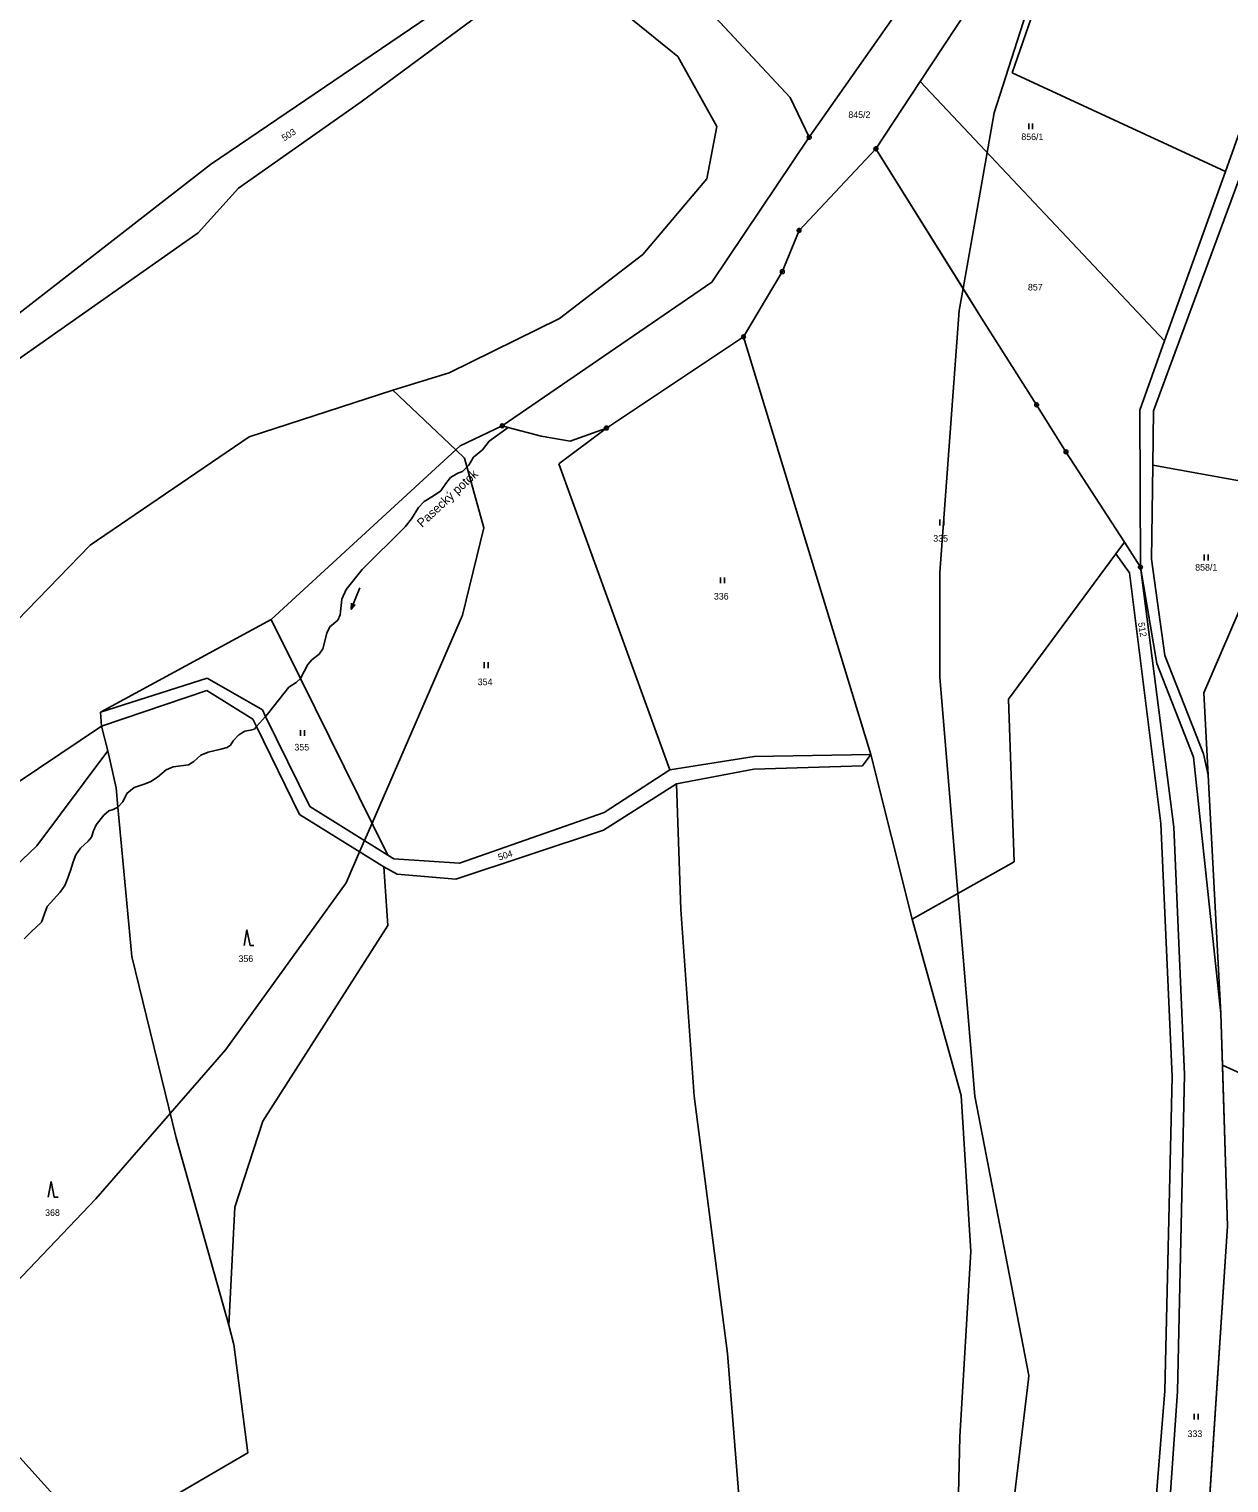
# Model space of a CAD drawing. Extents: x -547623 to -538651, y -1096714 to -1086522.
# Drawn here: x -543092.7 to -542783.5, y -1094026.7 to -1093651.9 of the extents above; entities that cross this region are included whole.
import ezdxf

# ---------------------------------------------------------------- set-up
doc = ezdxf.new("R2010")
doc.units = 0
for name, color, linetype in [('podzemní_provozovana', 7, 'Continuous'), ('Vrstva 1', 7, 'Continuous'), ('Vrstva 25', 7, 'Continuous'), ('Vrstva 33', 7, 'Continuous'), ('Vrstva 41', 7, 'Continuous'), ('Vrstva 50', 7, 'Continuous'), ('Vrstva 52', 7, 'Continuous'), ('Vrstva 83', 7, 'Continuous'), ('Vrstva 86', 7, 'Continuous')]:
    doc.layers.add(name, color=color, linetype=linetype)

msp = doc.modelspace()

# ---------------------------------------------------------------- linework, layer by layer
at = {"layer": 'Vrstva 1'}
for points in [[(-542891.64, -1093679.82), (-542833.61, -1093597)], [(-542863.04, -1093665.46), (-542831.92, -1093618.27)], [(-542824.34, -1093619.91), (-542839.36, -1093663.17)], [(-542974.88, -1093638.52), (-543046.02, -1093686.84)], [(-543007.1, -1093670.65), (-542969.79, -1093643)], [(-542784.38, -1093688.6), (-542771.78, -1093653.41)], [(-542839.36, -1093663.17), (-542784.38, -1093688.6)], [(-542802.93, -1093750.38), (-542770.33, -1093662.21)], [(-542874.46, -1093682.77), (-542863.04, -1093665.46)], [(-542863.04, -1093665.46), (-542800.03, -1093732.31)], [(-543038.73, -1093692.9), (-543007.1, -1093670.65)], [(-543046.02, -1093686.84), (-543129.39, -1093751.66)], [(-542800.03, -1093732.31), (-542784.38, -1093688.6)], [(-543049.17, -1093704.46), (-543038.73, -1093692.9)], [(-543131.71, -1093762.44), (-543049.17, -1093704.46)], [(-542875.74, -1093838.97), (-542908.6, -1093731.26)], [(-542806.43, -1093750.17), (-542800.03, -1093732.31)], [(-542806.28, -1093790.65), (-542806.43, -1093750.17)], [(-542803.1, -1093764.31), (-542802.93, -1093750.38)], [(-542970.77, -1093754.21), (-542981.59, -1093759.38)], [(-542956.16, -1093763.99), (-542943.92, -1093754.77)], [(-542981.59, -1093759.38), (-543030.32, -1093804.17)], [(-542927.6, -1093842.91), (-542956.16, -1093763.99)], [(-542803.4, -1093788.6), (-542803.1, -1093764.31)], [(-542767.42, -1093770.75), (-542803.1, -1093764.31)], [(-542789.89, -1093823), (-542767.42, -1093770.75)], [(-542810.42, -1093784.23), (-542812.61, -1093787.22)], [(-542812.61, -1093787.22), (-542840.26, -1093824.66)], [(-542809.11, -1093792.07), (-542812.61, -1093787.22)], [(-542799.94, -1093813.4), (-542803.4, -1093788.6)], [(-542801.05, -1093856.77), (-542809.11, -1093792.07)], [(-542797.64, -1093857.68), (-542806.28, -1093790.65)], [(-543030.32, -1093804.17), (-543074.36, -1093828.02)], [(-543030.32, -1093804.17), (-543022.79, -1093819.37)], [(-542799.94, -1093813.4), (-542790.02, -1093838.76)], [(-543074.36, -1093828.02), (-543046.8, -1093819.27)], [(-543032.59, -1093827.45), (-543046.8, -1093819.27)], [(-543022.79, -1093819.37), (-543000.25, -1093864.91)], [(-543074.12, -1093831.6), (-543046.91, -1093822.48)], [(-543046.91, -1093822.48), (-543035.03, -1093829.81)], [(-542840.26, -1093824.66), (-542838.79, -1093866.61)], [(-542788.77, -1093844.23), (-542789.89, -1093823)], [(-543074.36, -1093828.02), (-543074.12, -1093831.6)], [(-543035.03, -1093829.81), (-543034.09, -1093831.74)], [(-543031.78, -1093829.11), (-543032.59, -1093827.45)], [(-543020.38, -1093852.38), (-543031.78, -1093829.11)], [(-543074.12, -1093831.6), (-543106.67, -1093853.47)], [(-543072.44, -1093837.99), (-543074.12, -1093831.6)], [(-543034.09, -1093831.74), (-543023, -1093854.45)], [(-543072.44, -1093837.99), (-543090.78, -1093862.46)], [(-543070.33, -1093847.51), (-543072.44, -1093837.99)], [(-542905.81, -1093839.46), (-542927.6, -1093842.91)], [(-542875.74, -1093838.97), (-542905.81, -1093839.46)], [(-542875.74, -1093838.97), (-542877.9, -1093841.88)], [(-542865.11, -1093881.4), (-542875.74, -1093838.97)], [(-542790.02, -1093838.76), (-542788.77, -1093844.23)], [(-542927.6, -1093842.91), (-542944.49, -1093853.91)], [(-542905.93, -1093842.72), (-542925.9, -1093846.48)], [(-542877.9, -1093841.88), (-542905.93, -1093842.72)], [(-542785.54, -1093905.67), (-542788.77, -1093844.23)], [(-543069.87, -1093852.49), (-543070.33, -1093847.51)], [(-542925.9, -1093846.48), (-542944.66, -1093858.49)], [(-542925.9, -1093846.48), (-542924.71, -1093878.86)], [(-543000.25, -1093864.91), (-543020.38, -1093852.38)], [(-543066.27, -1093891.05), (-543069.87, -1093852.49)], [(-543023, -1093854.45), (-543001.34, -1093867.93)], [(-542944.49, -1093853.91), (-542981.79, -1093866.94)], [(-542944.66, -1093858.49), (-542982.78, -1093871.09)], [(-542798.05, -1093921.92), (-542801.05, -1093856.77)], [(-542794.93, -1093921.43), (-542797.64, -1093857.68)], [(-543090.78, -1093862.46), (-543143.33, -1093912.56)], [(-542998.69, -1093865.85), (-543000.25, -1093864.91)], [(-542981.79, -1093866.94), (-542998.69, -1093865.85)], [(-542838.79, -1093866.61), (-542865.11, -1093881.4)], [(-543001.34, -1093867.93), (-543000.28, -1093883.04)], [(-542997.89, -1093869.83), (-543001.34, -1093867.93)], [(-542982.78, -1093871.09), (-542997.89, -1093869.83)], [(-542924.71, -1093878.86), (-542921.28, -1093926.99)], [(-542865.11, -1093881.4), (-542852.51, -1093926.82)], [(-543000.28, -1093883.04), (-543032.51, -1093933.48)], [(-543054.86, -1093937.77), (-543066.27, -1093891.05)], [(-542777.59, -1093922.47), (-542785.12, -1093919)], [(-542799.99, -1094003.03), (-542798.05, -1093921.92)], [(-542796.68, -1094003.14), (-542794.93, -1093921.43)], [(-542921.28, -1093926.99), (-542912.67, -1093993.38)], [(-542852.51, -1093926.82), (-542849.96, -1093967.03)], [(-543032.51, -1093933.48), (-543039.7, -1093955.61)], [(-543041.23, -1093986.06), (-543054.86, -1093937.77)], [(-543039.7, -1093955.61), (-543041.23, -1093986.06)], [(-542849.96, -1093967.03), (-542852.82, -1094014.88)], [(-543041.23, -1093986.06), (-543039.97, -1093991.04)], [(-543039.97, -1093991.04), (-543036.39, -1094019.02)], [(-542912.67, -1093993.38), (-542909.37, -1094035.37)], [(-542803.72, -1094049.82), (-542799.99, -1094003.03)], [(-542799.98, -1094050.1), (-542796.68, -1094003.14)], [(-542852.82, -1094014.88), (-542854.04, -1094066.28)], [(-543036.39, -1094019.02), (-543086.68, -1094048.41)]]:
    msp.add_lwpolyline(points, dxfattribs=at)
at = {"layer": 'Vrstva 25'}
for p, q in [((-542835.06, -1093677.76), (-542835.06, -1093676.26)), ((-542834.06, -1093677.76), (-542834.06, -1093676.26)), ((-542857.98, -1093779.87), (-542857.98, -1093778.37)), ((-542856.98, -1093779.87), (-542856.98, -1093778.37)), ((-542789.84, -1093788.91), (-542789.84, -1093787.41)), ((-542788.84, -1093788.91), (-542788.84, -1093787.41)), ((-542914.49, -1093794.79), (-542914.49, -1093793.29)), ((-542913.49, -1093794.79), (-542913.49, -1093793.29)), ((-542975.41, -1093816.65), (-542975.41, -1093815.15)), ((-542974.41, -1093816.65), (-542974.41, -1093815.15)), ((-543022.76, -1093834.17), (-543022.76, -1093832.67)), ((-543021.76, -1093834.17), (-543021.76, -1093832.67)), ((-542792.42, -1094010.38), (-542792.42, -1094008.88)), ((-542791.42, -1094010.38), (-542791.42, -1094008.88))]:
    msp.add_line(p, q, dxfattribs=at)
for points in [[(-543007.48, -1093795.93), (-543009.7, -1093801.51), (-543008.68, -1093800.3)], [(-543009.7, -1093801.51), (-543009.61, -1093799.93)], [(-543037.28, -1093888.17), (-543036.58, -1093884.17), (-543035.78, -1093888.17), (-543034.78, -1093888.17)], [(-543087.79, -1093953.04), (-543087.09, -1093949.04), (-543086.29, -1093953.04), (-543085.29, -1093953.04)]]:
    msp.add_lwpolyline(points, dxfattribs=at)
at = {"layer": 'Vrstva 33'}
for points in [[(-542969.23, -1093754.61), (-542974.19, -1093758.2)], [(-542974.19, -1093758.2), (-542975.87, -1093760.4)], [(-542978.18, -1093762.25), (-542979.38, -1093764.38)], [(-542975.87, -1093760.4), (-542978.18, -1093762.25)], [(-542981, -1093765.97), (-542982.19, -1093766.37)], [(-542979.38, -1093764.38), (-542981, -1093765.97)], [(-542985.28, -1093769.11), (-542986.61, -1093770.93)], [(-542984.1, -1093767.5), (-542985.28, -1093769.11)], [(-542982.19, -1093766.37), (-542984.1, -1093767.5)], [(-542988.51, -1093772.25), (-542990.88, -1093773.7)], [(-542986.61, -1093770.93), (-542988.51, -1093772.25)], [(-542992.39, -1093775.27), (-542994.15, -1093778.2)], [(-542990.88, -1093773.7), (-542992.39, -1093775.27)], [(-542995.79, -1093780.23), (-543006.9, -1093791.23)], [(-542994.15, -1093778.2), (-542995.79, -1093780.23)], [(-543006.9, -1093791.23), (-543011.02, -1093796.42)], [(-543012.09, -1093798.86), (-543012.55, -1093802.92)], [(-543011.02, -1093796.42), (-543012.09, -1093798.86)], [(-543012.55, -1093802.92), (-543013.2, -1093804.34)], [(-543015.26, -1093806), (-543015.97, -1093807.63)], [(-543013.2, -1093804.34), (-543015.26, -1093806)], [(-543015.97, -1093807.63), (-543017.01, -1093811.73)], [(-543019.84, -1093814.56), (-543020.89, -1093815.73)], [(-543017.94, -1093813.08), (-543019.84, -1093814.56)], [(-543017.01, -1093811.73), (-543017.94, -1093813.08)], [(-543020.89, -1093815.73), (-543022.79, -1093819.37)], [(-543025.76, -1093821.61), (-543029.64, -1093826.47)], [(-543023.91, -1093820.41), (-543025.76, -1093821.61)], [(-543022.79, -1093819.37), (-543023.91, -1093820.41)], [(-543031.78, -1093829.11), (-543034.09, -1093831.74)], [(-543031.3, -1093828.57), (-543031.78, -1093829.11)], [(-543029.64, -1093826.47), (-543031.3, -1093828.57)], [(-543037.09, -1093832.91), (-543038.66, -1093833.84)], [(-543035.64, -1093832.67), (-543037.09, -1093832.91)], [(-543034.65, -1093832.39), (-543035.64, -1093832.67)], [(-543034.09, -1093831.74), (-543034.65, -1093832.39)], [(-543041.7, -1093837.13), (-543043.34, -1093837.53)], [(-543040.84, -1093836.51), (-543041.7, -1093837.13)], [(-543040.1, -1093835.41), (-543040.84, -1093836.51)], [(-543038.66, -1093833.84), (-543040.1, -1093835.41)], [(-543050.29, -1093840.76), (-543051.68, -1093841.57)], [(-543048.48, -1093839.13), (-543050.29, -1093840.76)], [(-543046.57, -1093838.3), (-543048.48, -1093839.13)], [(-543043.34, -1093837.53), (-543046.57, -1093838.3)], [(-543059.62, -1093844.77), (-543061.34, -1093845.88)], [(-543057.43, -1093842.89), (-543059.62, -1093844.77)], [(-543055.62, -1093842.12), (-543057.43, -1093842.89)], [(-543051.68, -1093841.57), (-543055.62, -1093842.12)], [(-543065.65, -1093847.42), (-543067.56, -1093849.02)], [(-543062.85, -1093846.52), (-543065.65, -1093847.42)], [(-543061.34, -1093845.88), (-543062.85, -1093846.52)], [(-543068.54, -1093851.11), (-543069.87, -1093852.49)], [(-543067.56, -1093849.02), (-543068.54, -1093851.11)], [(-543073.46, -1093854.61), (-543075.41, -1093857.07)], [(-543072.15, -1093853.44), (-543073.46, -1093854.61)], [(-543071.04, -1093853.08), (-543072.15, -1093853.44)], [(-543069.87, -1093852.49), (-543071.04, -1093853.08)], [(-543076.1, -1093858.59), (-543076.66, -1093860.27)], [(-543075.41, -1093857.07), (-543076.1, -1093858.59)], [(-543079.51, -1093863.06), (-543080.66, -1093864.84)], [(-543077.54, -1093861.31), (-543079.51, -1093863.06)], [(-543076.66, -1093860.27), (-543077.54, -1093861.31)], [(-543081.42, -1093866.59), (-543082.1, -1093868.83)], [(-543080.66, -1093864.84), (-543081.42, -1093866.59)], [(-543082.81, -1093871.02), (-543083.56, -1093872.7)], [(-543082.1, -1093868.83), (-543082.81, -1093871.02)], [(-543084.69, -1093874.44), (-543088.11, -1093878.15)], [(-543083.56, -1093872.7), (-543084.69, -1093874.44)], [(-543088.11, -1093878.15), (-543089.52, -1093882.16)], [(-543089.52, -1093882.16), (-543092.21, -1093884.67)], [(-543092.21, -1093884.67), (-543094, -1093886.43)]]:
    msp.add_lwpolyline(points, dxfattribs=at)
at = {"layer": 'Vrstva 41'}
for p, q in [((-542896.58, -1093669.52), (-542937.48, -1093625.65)), ((-542896.58, -1093669.52), (-542937.48, -1093625.65)), ((-542916.77, -1093717.18), (-542891.64, -1093679.82)), ((-542916.77, -1093717.18), (-542891.64, -1093679.82)), ((-542874.46, -1093682.77), (-542894.27, -1093703.83)), ((-542874.46, -1093682.77), (-542894.27, -1093703.83)), ((-542847.23, -1093726.41), (-542874.46, -1093682.77)), ((-542847.23, -1093726.41), (-542874.46, -1093682.77)), ((-542970.77, -1093754.21), (-542916.77, -1093717.18)), ((-542970.77, -1093754.21), (-542916.77, -1093717.18)), ((-542833.03, -1093748.78), (-542847.23, -1093726.41)), ((-542833.03, -1093748.78), (-542847.23, -1093726.41)), ((-542908.6, -1093731.26), (-542943.92, -1093754.77)), ((-542908.6, -1093731.26), (-542943.92, -1093754.77)), ((-542810.42, -1093784.23), (-542825.46, -1093760.91)), ((-542810.42, -1093784.23), (-542825.46, -1093760.91)), ((-542802.08, -1093815.49), (-542806.28, -1093790.65)), ((-542802.08, -1093815.49), (-542806.28, -1093790.65)), ((-542792.58, -1093839.66), (-542802.08, -1093815.49)), ((-542792.58, -1093839.66), (-542802.08, -1093815.49)), ((-542785.54, -1093905.67), (-542792.58, -1093839.66)), ((-542785.54, -1093905.67), (-542792.58, -1093839.66)), ((-542790.39, -1094059.59), (-542783.81, -1093960.52)), ((-542790.39, -1094059.59), (-542783.81, -1093960.52))]:
    msp.add_line(p, q, dxfattribs=at)
for points in [[(-542891.64, -1093679.82), (-542896.58, -1093669.52)], [(-542891.64, -1093679.82), (-542896.58, -1093669.52)], [(-542894.27, -1093703.83), (-542898.58, -1093714.46)], [(-542894.27, -1093703.83), (-542898.58, -1093714.46)], [(-542898.58, -1093714.46), (-542908.6, -1093731.26)], [(-542898.58, -1093714.46), (-542908.6, -1093731.26)], [(-542825.46, -1093760.91), (-542833.03, -1093748.78)], [(-542825.46, -1093760.91), (-542833.03, -1093748.78)], [(-542969.23, -1093754.61), (-542970.77, -1093754.21)], [(-542969.23, -1093754.61), (-542970.77, -1093754.21)], [(-542960.72, -1093756.84), (-542969.23, -1093754.61)], [(-542960.72, -1093756.84), (-542969.23, -1093754.61)], [(-542943.92, -1093754.77), (-542953.26, -1093758.14)], [(-542943.92, -1093754.77), (-542953.26, -1093758.14)], [(-542953.26, -1093758.14), (-542960.72, -1093756.84)], [(-542953.26, -1093758.14), (-542960.72, -1093756.84)], [(-542806.28, -1093790.65), (-542810.42, -1093784.23)], [(-542806.28, -1093790.65), (-542810.42, -1093784.23)], [(-542785.12, -1093919), (-542785.54, -1093905.67)], [(-542785.12, -1093919), (-542785.54, -1093905.67)], [(-542783.81, -1093960.52), (-542785.12, -1093919)], [(-542783.81, -1093960.52), (-542785.12, -1093919)]]:
    msp.add_lwpolyline(points, dxfattribs=at)
at = {"layer": 'Vrstva 52'}
for points in [[(-542851.99, -1093718.78), (-542845.81, -1093683.74), (-542844, -1093673.5), (-542824.47, -1093612.65), (-542823.11, -1093608.42), (-542822.5, -1093606.5), (-542807.57, -1093568.21), (-542804.09, -1093559.29), (-542803, -1093556.5), (-542796.13, -1093529.99), (-542791.67, -1093512.8), (-542790.18, -1093507.05), (-542789, -1093502.5), (-542790.1, -1093495.04), (-542793, -1093475.5), (-542824, -1093421.5)], [(-542851.99, -1093718.78), (-542874.46, -1093682.77), (-542894.27, -1093703.83), (-542898.58, -1093714.46), (-542908.6, -1093731.26), (-542943.92, -1093754.77), (-542953.26, -1093758.14), (-542960.72, -1093756.84), (-542969.23, -1093754.61), (-542970.77, -1093754.21), (-542916.77, -1093717.18), (-542891.64, -1093679.82), (-542896.58, -1093669.52), (-542937.48, -1093625.65), (-542939.4, -1093624.25), (-542940.88, -1093623.17), (-542946.72, -1093618.91), (-542948.46, -1093617.45), (-542964.05, -1093604.32), (-542982.38, -1093587.64), (-543001.56, -1093574.59), (-543085.83, -1093536.57), (-543116.15, -1093525.3)], [(-542999, -1093745), (-542984.5, -1093740.5), (-542956, -1093726.5), (-542934.5, -1093710), (-542918, -1093690.5), (-542915.5, -1093677), (-542925.5, -1093659), (-542943.5, -1093644.5), (-542963.55, -1093638.72), (-542971.76, -1093636.35), (-542995.5, -1093629.5), (-543029.5, -1093626), (-543107, -1093626)], [(-542937.48, -1093625.65), (-542896.58, -1093669.52), (-542891.64, -1093679.82), (-542916.77, -1093717.18), (-542970.77, -1093754.21), (-542969.23, -1093754.61), (-542960.72, -1093756.84), (-542953.26, -1093758.14), (-542943.92, -1093754.77), (-542908.6, -1093731.26), (-542898.58, -1093714.46), (-542894.27, -1093703.83), (-542874.46, -1093682.77), (-542851.99, -1093718.78)], [(-542965.5, -1094443.5), (-542965.6, -1094441.75), (-542967, -1094416), (-542958, -1094372.5), (-542910.5, -1094251.5), (-542875, -1094130.5), (-542855.78, -1094084.15), (-542841, -1094048.5), (-542835.12, -1094000), (-542835, -1093999), (-542849, -1093927), (-542853.35, -1093874.79), (-542858, -1093819), (-542858, -1093792), (-542853, -1093724.5), (-542851.99, -1093718.78)], [(-542851.99, -1093718.78), (-542847.23, -1093726.41), (-542833.03, -1093748.78), (-542825.46, -1093760.91), (-542810.42, -1093784.23), (-542806.28, -1093790.65), (-542802.08, -1093815.49), (-542792.58, -1093839.66), (-542785.54, -1093905.67), (-542783.81, -1093960.52), (-542790.39, -1094059.59), (-542794.08, -1094095.56), (-542801.05, -1094157.99), (-542806.83, -1094177.35), (-542835.53, -1094286.79), (-542843.53, -1094306.39), (-542864.79, -1094354.8), (-542887.6, -1094409.26), (-542893.9, -1094429.11), (-542899.9, -1094462.58), (-542915.88, -1094508.67), (-542919.04, -1094518.81)], [(-542790.39, -1094059.59), (-542783.81, -1093960.52), (-542785.12, -1093919), (-542785.54, -1093905.67), (-542792.58, -1093839.66), (-542802.08, -1093815.49), (-542806.28, -1093790.65), (-542810.42, -1093784.23), (-542825.46, -1093760.91), (-542833.03, -1093748.78), (-542847.23, -1093726.41), (-542851.99, -1093718.78)], [(-542999, -1093745), (-543036, -1093757), (-543077, -1093785), (-543112, -1093821), (-543178, -1093897.5), (-543199, -1093929), (-543219, -1093974), (-543224.5, -1093994.5), (-543224.24, -1094000), (-543223.5, -1094016), (-543225.36, -1094019.23), (-543237.15, -1094039.65), (-543249.91, -1094061.79), (-543253.5, -1094068)], [(-543118, -1093998), (-543116.34, -1093996.27), (-543104.82, -1093984.2), (-543075.5, -1093953.5), (-543056.38, -1093931.53), (-543042, -1093915), (-543011, -1093872), (-543007.55, -1093864.07), (-543006.28, -1093861.15), (-543004.33, -1093856.66), (-542981, -1093803), (-542975.5, -1093780.5), (-542980.5, -1093762.5), (-542982.71, -1093760.41), (-542999, -1093745)], [(-543114.11, -1094313.07), (-543113.66, -1094302.45), (-543113.5, -1094298.5), (-543112.33, -1094294.16), (-543104.5, -1094265), (-543100, -1094256), (-543097.54, -1094252.8), (-543091.79, -1094245.3), (-543044, -1094183), (-543030.5, -1094145.5), (-543030, -1094132), (-543033.5, -1094111), (-543065.5, -1094053), (-543075.52, -1094041.89), (-543095.87, -1094019.3), (-543102, -1094012.5), (-543108.05, -1094007.02), (-543115.79, -1094000), (-543118, -1093998)]]:
    msp.add_lwpolyline(points, dxfattribs=at)
at = {"layer": 'Vrstva 83'}
for centre, radius in [((-542891.64, -1093679.82), 0.5), ((-542891.64, -1093679.82), 0.1), ((-542874.46, -1093682.77), 0.5), ((-542874.46, -1093682.77), 0.1), ((-542894.27, -1093703.83), 0.5), ((-542894.27, -1093703.83), 0.1), ((-542898.58, -1093714.46), 0.5), ((-542898.58, -1093714.46), 0.1), ((-542908.6, -1093731.26), 0.5), ((-542908.6, -1093731.26), 0.1), ((-542833.03, -1093748.78), 0.5), ((-542833.03, -1093748.78), 0.1), ((-542970.77, -1093754.21), 0.5), ((-542970.77, -1093754.21), 0.1), ((-542943.92, -1093754.77), 0.5), ((-542943.92, -1093754.77), 0.1), ((-542825.46, -1093760.91), 0.5), ((-542825.46, -1093760.91), 0.1), ((-542806.28, -1093790.65), 0.5), ((-542806.28, -1093790.65), 0.1)]:
    msp.add_circle(centre, radius, dxfattribs=at)

# ---------------------------------------------------------------- texts
at = {"layer": 'podzemní_provozovana'}
for s, rotation, p in [('503', 33.147, (-543026.95, -1093680.9)), ('512', 279.8267, (-542806.93, -1093805.01))]:
    msp.add_text(s, height=1.7, rotation=rotation, dxfattribs=at).set_placement(p)
at = {"layer": 'Vrstva 50'}
msp.add_text('Pasecký potok', height=2.3, rotation=42.9181, dxfattribs=at).set_placement((-542991.46, -1093780.53))
at = {"layer": 'Vrstva 86'}
for s, p in [('845/2', (-542881.56, -1093674.85)), ('856/1', (-542836.97, -1093680.54)), ('857', (-542835.27, -1093719.31)), ('335', (-542859.67, -1093784.07)), ('858/1', (-542792.15, -1093791.53)), ('336', (-542916.22, -1093799)), ('354', (-542977.1, -1093821.07)), ('355', (-543024.35, -1093837.9)), ('356', (-543038.76, -1093892.43)), ('368', (-543088.61, -1093957.9)), ('333', (-542794.13, -1094014.91))]:
    msp.add_text(s, height=1.7, dxfattribs=at).set_placement(p)
msp.add_text('504', height=1.7, rotation=18.2014, dxfattribs=at).set_placement((-542971.54, -1093866.31))

doc.saveas('drawing.dxf')
